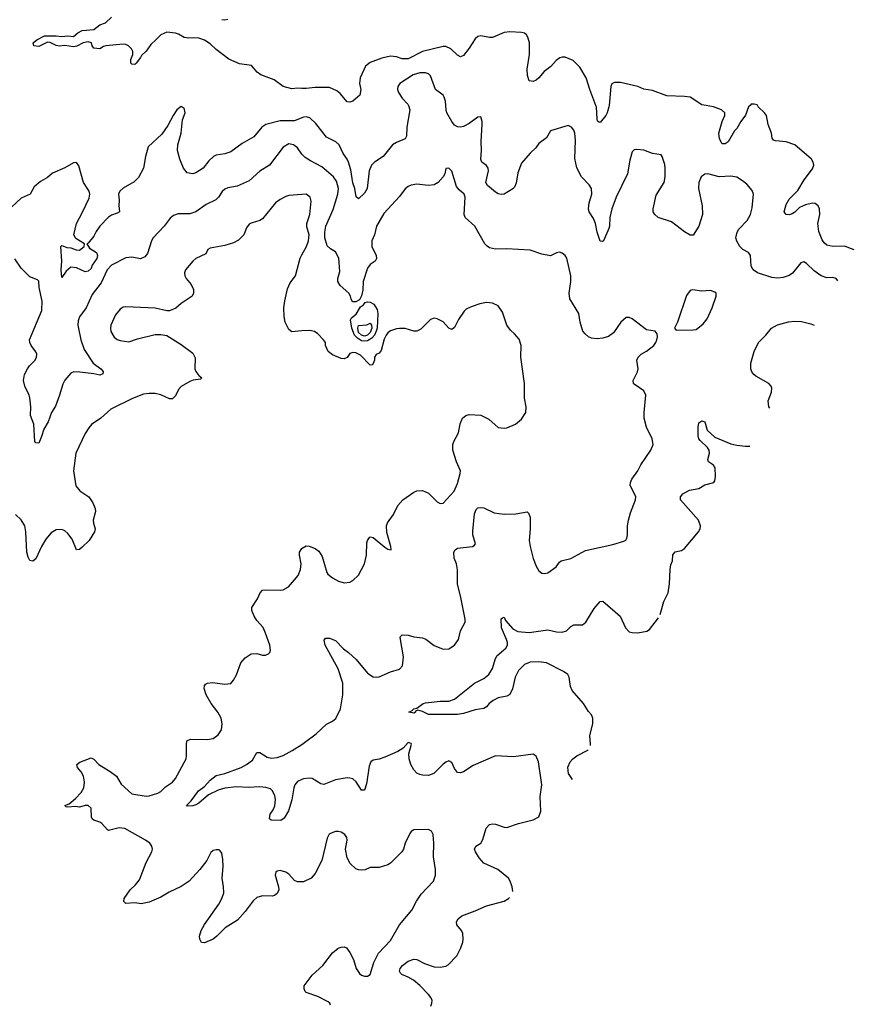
# Model space of a CAD drawing. Header units: inches. Extents: x 2134017 to 2292458, y 756222 to 916513.
# Tile 315 of 387: x 2258059 to 2263798, y 833823 to 840590. Entities that reach past the tile are written whole.
import ezdxf

# ---------------------------------------------------------------- set-up
doc = ezdxf.new("R2010")
doc.units = ezdxf.units.IN
doc.header["$MEASUREMENT"] = 0
for name, color, linetype in [('C2853', 7, 'Continuous'), ('C2854', 7, 'Continuous'), ('C2863', 7, 'Continuous'), ('C2864', 7, 'Continuous')]:
    doc.layers.add(name, color=color, linetype=linetype)

msp = doc.modelspace()

# ---------------------------------------------------------------- linework, layer by layer
at = {"layer": 'C2853', "color": 5}
for points, elevation in [([(2260000, 839915.4), (2259950, 839895.2), (2259850, 839894.6), (2259751.2, 839868.8), (2259724.4, 839850), (2259670, 839784.7), (2259590, 839739.6), (2259510, 839681.3), (2259470, 839668.2), (2259410, 839658.9), (2259391.2, 839648.8), (2259359.7, 839620.3), (2259321.3, 839570), (2259270, 839536.2), (2259250, 839529.4), (2259210, 839537), (2259184.7, 839570), (2259161.3, 839630), (2259144.5, 839690), (2259147.3, 839730), (2259169.6, 839810), (2259179.6, 839900.4), (2259197, 839950), (2259190, 839982), (2259170, 839993.2), (2259140.7, 839970), (2259114, 839930), (2259078.3, 839861.7), (2259037.4, 839802.6), (2258943.7, 839716.3), (2258924.9, 839650), (2258910.3, 839569.7), (2258875.1, 839504.9), (2258845.8, 839474.2), (2258770, 839431.6), (2258748, 839410), (2258739.1, 839390), (2258744, 839350), (2258741, 839310), (2258744.7, 839270), (2258730, 839259), (2258690, 839246.3), (2258670, 839231.5), (2258610, 839169.7), (2258585.5, 839134.5), (2258570, 839102.4), (2258530, 839054), (2258521, 839050), (2258539.4, 839019.4), (2258587.2, 838990), (2258594, 838970), (2258590, 838948.5), (2258558.2, 838901.8), (2258550, 838880.7), (2258530, 838860.9), (2258510, 838857.2), (2258450, 838884), (2258411.3, 838888.7), (2258379.8, 838860.2), (2258350, 838818), (2258345.1, 838870), (2258348.2, 838930), (2258342.7, 839030), (2258350, 839037), (2258384, 839024), (2258410, 839021.4), (2258447.5, 839007.5), (2258470, 839005.8), (2258502, 839030), (2258505.1, 839050), (2258445.9, 839085.9), (2258431.1, 839110), (2258449.7, 839190), (2258492.3, 839267.7), (2258536, 839364), (2258541.4, 839390), (2258536.4, 839410), (2258498.5, 839470), (2258464.9, 839584.9), (2258450, 839607), (2258430, 839604.7), (2258370, 839572.1), (2258285.4, 839534.6), (2258250, 839505.1), (2258203.4, 839476.6), (2258159.9, 839440.1), (2258130.4, 839389.7), (2258070, 839362), (2257970, 839272.3)], 240), ([(2260000, 839666.3), (2259970, 839707.8), (2259940.9, 839730), (2259910, 839736.4), (2259870, 839713.7), (2259777, 839590), (2259710, 839548.2), (2259637.1, 839482.9), (2259555, 839445), (2259490, 839434.2), (2259470, 839425.7), (2259450.9, 839409.1), (2259426.7, 839370), (2259408.8, 839351.2), (2259341.4, 839318.6), (2259270, 839269.8), (2259230, 839256), (2259150, 839255), (2259116.1, 839243.9), (2259095, 839224.9), (2259053.8, 839170), (2258976.9, 839090), (2258964.5, 839070), (2258937.6, 838982.4), (2258920.4, 838959.6), (2258890, 838946.6), (2258830, 838956.9), (2258790, 838953.3), (2258690, 838901.5), (2258659.8, 838870), (2258618.4, 838781.6), (2258558.8, 838701.2), (2258516.2, 838610), (2258470, 838547.3), (2258460.5, 838519.5), (2258459.3, 838490), (2258479.8, 838390), (2258503.5, 838323.5), (2258564.4, 838230), (2258618, 838190), (2258632.8, 838172.8), (2258630, 838155.3), (2258610, 838146.3), (2258570, 838155.8), (2258472.8, 838167.2), (2258430.7, 838169.3), (2258410, 838161.2), (2258370, 838112), (2258355.3, 838084.7), (2258334, 838010), (2258305.4, 837934.6), (2258279.1, 837890), (2258255.3, 837824.7), (2258225.1, 837774.9), (2258210, 837724), (2258190, 837679), (2258170, 837682), (2258164, 837690), (2258157.2, 837810), (2258132.7, 837870), (2258135.6, 837930), (2258129.7, 837990), (2258124.4, 838010), (2258095.1, 838070), (2258086.3, 838110), (2258092.6, 838150), (2258112.4, 838190), (2258126, 838210), (2258165.3, 838250), (2258175.5, 838270), (2258176.5, 838290), (2258170, 838307), (2258138.7, 838350), (2258128.8, 838370), (2258126.4, 838390), (2258211.3, 838590), (2258214.7, 838654.7), (2258194, 838750), (2258191.7, 838791.7), (2258182, 838802), (2258130, 838822.7), (2258070, 838882.4), (2258025.5, 838945.5)], 260), ([(2260000, 839387.3), (2259910, 839380.5), (2259890, 839374), (2259850, 839353.5), (2259818, 839330), (2259730, 839222), (2259710, 839209.4), (2259650, 839191.8), (2259636.4, 839183.6), (2259619.9, 839160.1), (2259600.7, 839110), (2259564.7, 839075.3), (2259530, 839055.1), (2259470, 839037), (2259370, 839019), (2259352, 839010), (2259338.8, 838981.2), (2259270.6, 838949.4), (2259250.5, 838929.5), (2259200.5, 838870), (2259193.4, 838850), (2259195.5, 838830), (2259204.9, 838810), (2259237.3, 838770), (2259255.2, 838735.2), (2259254.8, 838710), (2259246, 838690), (2259170, 838639.3), (2259133.1, 838606.9), (2259090.3, 838589.7), (2259070, 838589.6), (2258990, 838607.7), (2258790, 838616.9), (2258770, 838612.8), (2258750, 838599.7), (2258718.8, 838561.2), (2258687, 838490), (2258682.6, 838470), (2258685.9, 838445.9), (2258710, 838406.7), (2258730, 838392.2), (2258750, 838384.6), (2258810, 838375.5), (2258870, 838396.9), (2258990, 838425.5), (2259030, 838426.5), (2259070, 838418.3), (2259170, 838358.3), (2259250, 838298.4), (2259266.3, 838266.3), (2259264.5, 838190), (2259270, 838170.7), (2259290, 838144.7), (2259312, 838128), (2259302, 838118), (2259251.7, 838111.7), (2259230, 838104), (2259170.3, 838069.7), (2259152.3, 838047.7), (2259130, 838005.1), (2259110, 837983.6), (2259090, 837983), (2259030, 838011.7), (2258990, 838019.8), (2258950, 838021), (2258910, 838016), (2258833.9, 837986.1), (2258686.1, 837913.9), (2258617.1, 837850), (2258553.3, 837806.7), (2258534.5, 837785.5), (2258510, 837745.6), (2258444.4, 837610), (2258430.2, 837490), (2258445.2, 837385.2), (2258472.2, 837352.2), (2258533.7, 837310), (2258562.4, 837270), (2258579.3, 837230), (2258581.6, 837210), (2258565.5, 837150), (2258566, 837130), (2258578, 837090), (2258573.4, 837070), (2258537.3, 837010), (2258490, 836963.7), (2258470, 836949.2), (2258450, 836945.2), (2258419, 837019), (2258390, 837058.4), (2258370, 837076.2), (2258350, 837085.6), (2258310, 837084.2), (2258275.9, 837064.1), (2258239.4, 837020.6), (2258208.5, 836970), (2258170, 836885.2), (2258150, 836869.3), (2258130, 836873.2), (2258116.6, 836896.6), (2258108.2, 836930), (2258101, 837070), (2258094, 837110), (2258070, 837151.8), (2258030, 837189.4)], 280), ([(2260000, 838450.4), (2259930, 838445.1), (2259910, 838460.9), (2259885.7, 838510), (2259878.5, 838550), (2259876.4, 838610), (2259881.8, 838658.2), (2259900.1, 838739.9), (2259918.6, 838781.4), (2259956, 838830), (2259987.7, 838950), (2260000, 838973)], 280), ([(2260000, 834663.7), (2259970, 834664), (2259950, 834673.3), (2259910, 834716.3), (2259890, 834731), (2259850, 834741.3), (2259830, 834737.6), (2259820.5, 834730), (2259815.8, 834710), (2259839.5, 834630), (2259840.3, 834610), (2259830, 834583.7), (2259810.3, 834569.7), (2259794.4, 834565.6), (2259730, 834567.8), (2259690, 834556.1), (2259665.4, 834534.6), (2259610, 834459.7), (2259557.9, 834402.1), (2259472.2, 834347.8), (2259415.3, 834290), (2259390, 834271.3), (2259330, 834244.2), (2259308.5, 834248.5), (2259297.6, 834270), (2259296.3, 834290), (2259306.6, 834330), (2259330, 834370.3), (2259428.7, 834510), (2259449.9, 834550.1), (2259462.5, 834590), (2259461.6, 834630), (2259451.6, 834690), (2259458.7, 834770), (2259457.2, 834817.2), (2259450, 834862), (2259438.4, 834878.4), (2259430, 834885.2), (2259410, 834885.2), (2259390, 834879.3), (2259372.8, 834867.2), (2259346.7, 834810), (2259298, 834750), (2259225.7, 834670), (2259170, 834632), (2259087, 834593), (2259030, 834558.5), (2258950, 834525.1), (2258894.2, 834514.2), (2258850, 834520.5), (2258790, 834515.1), (2258775.1, 834530), (2258776.9, 834550), (2258819.7, 834610), (2258856.1, 834643.9), (2258882.4, 834677.6), (2258930, 834798), (2258968.5, 834870), (2258972.2, 834890), (2258968.4, 834910), (2258953.7, 834930), (2258924.4, 834950), (2258782, 835030), (2258743.5, 835036.5), (2258670, 835018.4), (2258662.3, 835022.3), (2258625.2, 835065.2), (2258610, 835074.7), (2258568.3, 835088.3), (2258558.4, 835098.4), (2258554, 835110), (2258551.6, 835170), (2258530, 835189.4), (2258510, 835189.5), (2258470, 835178.4), (2258442.4, 835182.4), (2258390, 835177), (2258379, 835179), (2258369.2, 835190), (2258398.8, 835201.2), (2258443.1, 835236.9), (2258481.2, 835278.8), (2258499.8, 835310), (2258504.2, 835350), (2258498.5, 835390), (2258481.2, 835421.2), (2258457.4, 835450), (2258451.6, 835470), (2258472.2, 835487.8), (2258550, 835516.5), (2258570, 835506.4), (2258602.6, 835470), (2258682, 835422), (2258724.9, 835390), (2258756.7, 835336.7), (2258830, 835268.9), (2258930, 835254), (2258950, 835256.4), (2259010, 835274.4), (2259030, 835286.4), (2259061.8, 835318.2), (2259109.7, 835350.3), (2259130, 835374), (2259202.9, 835510), (2259207.2, 835532.8), (2259205.6, 835614.4), (2259210, 835634.8), (2259235.3, 835644.7), (2259350, 835642.3), (2259389, 835650), (2259425.1, 835674.9), (2259446.3, 835710), (2259451.1, 835750), (2259444, 835790), (2259422, 835830), (2259376.3, 835890), (2259340.5, 835950), (2259327.2, 835992.8), (2259329.5, 836010.5), (2259338, 836022), (2259350, 836030.6), (2259385.6, 836034.4), (2259470, 836022.4), (2259510, 836027.7), (2259529.7, 836050.3), (2259550, 836087.3), (2259580.7, 836170), (2259610, 836204), (2259650, 836230.7), (2259690, 836233.4), (2259730, 836222.8), (2259750, 836222.8), (2259769.4, 836230.6), (2259778.4, 836241.6), (2259783.2, 836256.8), (2259778.3, 836290), (2259750, 836372.7), (2259732.7, 836412.7), (2259690, 836461.6), (2259672.4, 836490), (2259654.7, 836530), (2259655.1, 836550), (2259695.6, 836610), (2259713.6, 836650), (2259730, 836668.2), (2259750, 836671.5), (2259850, 836668), (2259870, 836671.6), (2259907.9, 836692.1), (2259950, 836739.5), (2259975.1, 836770), (2259991.1, 836810), (2259994.3, 836850), (2259983.5, 836910), (2259984.2, 836930), (2260000, 836954.9)], 280), ([(2260000, 835367.4), (2259970, 835354.5), (2259951.5, 835330), (2259943.6, 835310), (2259931.2, 835228.8), (2259907.8, 835152.2), (2259878.7, 835101.3), (2259854.6, 835085.4), (2259789.3, 835089.3), (2259776.4, 835096.4), (2259781.6, 835130), (2259801.3, 835158.7), (2259813, 835187), (2259818.2, 835230), (2259814.4, 835254.4), (2259798.7, 835290), (2259783, 835303), (2259752.5, 835312.5), (2259710, 835318.4), (2259630, 835313.3), (2259550, 835316.8), (2259470, 835307.6), (2259425.1, 835294.9), (2259356.9, 835263.1), (2259290, 835205.4), (2259270, 835194), (2259250, 835187), (2259210, 835184), (2259205.2, 835190), (2259238.6, 835221.4), (2259289.7, 835290), (2259330, 835319.6), (2259370, 835364), (2259410, 835395.2), (2259470, 835409.2), (2259581.2, 835450), (2259619.3, 835470), (2259659.5, 835500.5), (2259690, 835553), (2259710, 835553.7), (2259761.2, 835521.2), (2259790, 835514.2), (2259830, 835518.9), (2259870, 835532.1), (2259933.7, 835566.3), (2260000, 835609.3)], 260)]:
    msp.add_lwpolyline(points, dxfattribs=dict(at, elevation=elevation))
at = {"layer": 'C2854', "color": 5, "elevation": 220}
for points in [[(2260000, 840116.8), (2259970, 840118), (2259930, 840114), (2259870, 840131.3), (2259810, 840176.9), (2259718, 840210), (2259692.3, 840230), (2259654, 840274), (2259570, 840286.2), (2259497.5, 840317.5), (2259410, 840384.6), (2259370, 840423.4), (2259330, 840448.2), (2259290, 840462.7), (2259254.2, 840465.8), (2259222.7, 840462.7), (2259190, 840467.6), (2259150.9, 840490.9), (2259130, 840496.9), (2259070, 840504.2), (2259030, 840486), (2258996.5, 840450), (2258960.2, 840419.8), (2258930, 840374), (2258896.3, 840343.7), (2258890, 840328.7), (2258861, 840290), (2258850, 840282.7), (2258830, 840284), (2258824, 840290), (2258823.1, 840316.9), (2258838, 840350), (2258838, 840370), (2258828, 840390), (2258808, 840410), (2258790, 840419), (2258770, 840421.2), (2258650.6, 840409.4), (2258634.8, 840405.2), (2258610, 840389.5), (2258570, 840394), (2258557.2, 840410), (2258552, 840430), (2258530, 840436.9), (2258496, 840430), (2258452.5, 840407.5), (2258430, 840402.9), (2258370, 840412.6), (2258330, 840408.3), (2258310, 840411.2), (2258270, 840432), (2258250, 840434), (2258190, 840406), (2258157.2, 840410), (2258152.3, 840430), (2258177, 840450), (2258230, 840479.5), (2258310, 840479.5), (2258350, 840474.4), (2258390, 840478.4), (2258430, 840474), (2258460.1, 840499.9), (2258490, 840515.8), (2258570, 840522), (2258610, 840554.8), (2258650, 840568), (2258690, 840607.3)], [(2259450, 840590.2), (2259470, 840588), (2259490, 840593)]]:
    msp.add_lwpolyline(points, dxfattribs=at)
at = {"layer": 'C2863', "color": 5}
for points, elevation in [([(2260731.7, 840000), (2260741.6, 839970), (2260722, 839850), (2260719.5, 839790), (2260710, 839769.6), (2260650, 839746.6), (2260622, 839730), (2260559.3, 839650), (2260498.4, 839610), (2260478.3, 839590), (2260461.6, 839550), (2260449, 839430), (2260430, 839397.6), (2260390, 839359.3), (2260372.7, 839372.7), (2260363.7, 839430), (2260349.1, 839469.1), (2260336.9, 839556.9), (2260320.7, 839610), (2260311.6, 839631.6), (2260284, 839670), (2260256.8, 839730), (2260233, 839750), (2260170, 839782.4), (2260096.5, 839876.5), (2260054.5, 839914.5), (2260030, 839922.8), (2260010, 839919.4), (2260000, 839915.4)], 240), ([(2263684.6, 838794.9), (2263673.2, 838810), (2263650, 838817.4), (2263610, 838816.4), (2263570, 838829.8), (2263522.5, 838862.5), (2263470, 838914), (2263450, 838924.5), (2263430, 838918.4), (2263372.8, 838847.2), (2263349.5, 838830.6), (2263310, 838816.8), (2263270, 838813.4), (2263230, 838818.5), (2263131.6, 838850), (2263103.1, 838870), (2263090, 838895.3), (2263085.3, 838970), (2263069.9, 838989.9), (2263031.1, 839011.1), (2263011.8, 839030), (2262990, 839066.6), (2262984.5, 839090), (2262991.6, 839128.4), (2263004.2, 839150), (2263062.2, 839210), (2263084.7, 839250), (2263095.9, 839295.9), (2263104, 839390), (2263094.7, 839414.7), (2263058.5, 839458.5), (2263030, 839483.1), (2262990, 839506.6), (2262950, 839515.1), (2262870, 839509), (2262790, 839530.7), (2262770, 839527.3), (2262745.7, 839510), (2262728.4, 839471.6), (2262727.1, 839430), (2262752, 839310), (2262754, 839250), (2262728.2, 839170), (2262690, 839109.2), (2262670, 839109.2), (2262630, 839131.6), (2262541.1, 839201.1), (2262449.3, 839230), (2262425.6, 839250), (2262415.6, 839270), (2262415.6, 839290), (2262436.3, 839383.7), (2262490, 839471), (2262498.2, 839510), (2262498.7, 839570), (2262494.6, 839594.6), (2262478, 839650), (2262470, 839661.2), (2262410, 839669.6), (2262350, 839693.3), (2262302, 839698), (2262285.5, 839694.5), (2262270, 839682), (2262255.1, 839624.9), (2262239.5, 839530), (2262159.7, 839370), (2262131, 839290), (2262116.5, 839230), (2262114.9, 839170), (2262110, 839154), (2262073.4, 839070), (2262065.2, 839065.2), (2262050, 839068), (2262030, 839128.7), (2262018.5, 839190), (2262003.9, 839223.9), (2261975.8, 839270), (2261969.7, 839290), (2261975.1, 839330), (2261993, 839390), (2261989.9, 839429.9), (2261974.5, 839454.5), (2261923.1, 839510), (2261890.7, 839570.7), (2261875.7, 839635.7), (2261880.3, 839760.3), (2261876.1, 839810), (2261869.8, 839829.8), (2261854, 839850), (2261830, 839861.6), (2261710, 839826), (2261681.7, 839778.3), (2261630, 839739.6), (2261609.1, 839710), (2261570, 839672.8), (2261510, 839603), (2261484, 839536), (2261473.1, 839466.9), (2261461, 839439), (2261450, 839427.1), (2261390, 839391.3), (2261370, 839388.2), (2261350, 839393.5), (2261330, 839404.4), (2261275.6, 839450), (2261264.4, 839470), (2261282.2, 839550), (2261279.7, 839570), (2261270, 839587), (2261238, 839610), (2261229.7, 839630), (2261234, 839690), (2261231.9, 839751.9), (2261240.4, 839870), (2261239.6, 839890), (2261230, 839922), (2261210, 839919.3), (2261150, 839875.1), (2261110, 839855.3), (2261090, 839850.8), (2261070, 839853.1), (2261050, 839864.2), (2261029.9, 839889.9), (2260997.3, 839950), (2260991.4, 839970), (2260989.8, 840000)], 240), ([(2262112.2, 840000), (2262111.3, 839990), (2262099, 839950), (2262088.5, 839930), (2262050, 839884), (2262044.7, 839884.7), (2262033.2, 839893.2), (2262030, 839906), (2262024.8, 839990), (2262021, 840000)], 220), ([(2263081.5, 840000), (2263071, 839990), (2263050, 839934), (2263017.4, 839890), (2262990, 839842), (2262974.2, 839825.8), (2262930.2, 839750), (2262910, 839735.4), (2262890, 839736.3), (2262871, 839770), (2262867.3, 839810), (2262889.1, 839890.9), (2262908.3, 839930), (2262906.9, 839950), (2262885.1, 839970), (2262830, 839991), (2262778.6, 840000)], 220), ([(2263798.2, 839008.2), (2263730, 839034), (2263650, 839029.8), (2263610, 839040.3), (2263590, 839056.4), (2263576.7, 839076.6), (2263554.7, 839134.7), (2263546.2, 839190), (2263559.9, 839250), (2263558.2, 839290), (2263550.5, 839310.6), (2263530, 839326), (2263510, 839328.7), (2263462.8, 839317.3), (2263422.3, 839297.7), (2263390, 839266.6), (2263370, 839255.1), (2263350, 839247.3), (2263328.7, 839250), (2263316, 839270), (2263330, 839318.8), (2263350, 839356.3), (2263410, 839416.3), (2263454.2, 839490), (2263510, 839564.4), (2263518.7, 839590), (2263515.3, 839610), (2263503.1, 839630), (2263389.6, 839730), (2263330, 839749.8), (2263256.4, 839756.4), (2263242.5, 839762.5), (2263234.2, 839774.2), (2263228.2, 839810), (2263205.5, 839870), (2263194.7, 839930), (2263179.6, 839950), (2263135.9, 839990), (2263131.6, 840000)], 220), ([(2260000, 835609.3), (2260018.6, 835621.4), (2260099, 835681), (2260170, 835748.4), (2260211.1, 835768.9), (2260232.4, 835787.6), (2260265.7, 835854.3), (2260282, 835950), (2260282, 836030), (2260250, 836129.3), (2260159.1, 836290), (2260153.6, 836326.4), (2260162, 836338), (2260190, 836338.6), (2260230, 836322.4), (2260286.2, 836266.2), (2260321.2, 836241.2), (2260372.6, 836192.6), (2260450, 836098), (2260490, 836072.7), (2260510, 836070.4), (2260530, 836072.7), (2260610, 836108.4), (2260670, 836126), (2260691.3, 836148.7), (2260697.4, 836210), (2260676.5, 836343.5), (2260677.2, 836350), (2260690, 836362.8), (2260730, 836359.5), (2260770, 836348.8), (2260830, 836340.3), (2260851.4, 836331.4), (2260910, 836288), (2260970, 836263), (2261010, 836265.5), (2261050, 836290.6), (2261076.3, 836330), (2261091.2, 836388.8), (2261121.6, 836450), (2261122.4, 836470), (2261090.9, 836630), (2261069.8, 836710), (2261069.8, 836809.8), (2261063, 836850), (2261046, 836890), (2261045.1, 836930), (2261053.9, 836946.1), (2261070, 836956.5), (2261171.7, 836968.3), (2261185.2, 836974.8), (2261193.6, 836986.4), (2261175.6, 837050), (2261174.5, 837074.5), (2261185.7, 837194.3), (2261197, 837223), (2261210, 837234), (2261230, 837237.3), (2261250, 837234), (2261321.4, 837201.4), (2261390, 837190.3), (2261470, 837193.1), (2261547.7, 837207.7), (2261558.7, 837198.7), (2261570.3, 837170), (2261570.3, 837090), (2261563.2, 837010), (2261569.1, 836970), (2261590, 836886), (2261610, 836834.8), (2261630, 836800.7), (2261650, 836784.9), (2261670, 836783), (2261690, 836788.2), (2261749.2, 836830), (2261770, 836861), (2261782, 836870), (2261850, 836887.7), (2261950, 836940.5), (2262137.5, 836982.5), (2262214, 837006), (2262226.8, 837013.2), (2262234, 837026), (2262239.5, 837050), (2262238.7, 837110), (2262245.4, 837150), (2262259.5, 837200.5), (2262294.7, 837290), (2262296.9, 837310), (2262257.6, 837390), (2262258.4, 837410), (2262268.3, 837431.7), (2262309.5, 837490), (2262329.5, 837530), (2262398, 837630), (2262414.5, 837670), (2262407.6, 837710), (2262369.8, 837789.8), (2262354.3, 837850), (2262353.7, 837890), (2262365.1, 838010), (2262350, 838039.3), (2262284.2, 838084.2), (2262279.3, 838090), (2262278.4, 838110), (2262306.3, 838170), (2262311.1, 838190), (2262303.5, 838250), (2262312.6, 838270), (2262331.6, 838290), (2262370, 838311.8), (2262419.5, 838350), (2262434, 838370), (2262440.9, 838390), (2262445.2, 838410), (2262442, 838430), (2262428.9, 838448.9), (2262370, 838458), (2262270, 838534), (2262250, 838542.9), (2262230, 838543.7), (2262193, 838510), (2262141.7, 838438.3), (2262107.8, 838412.3), (2262070, 838400.5), (2262030, 838395.8), (2261990, 838401.3), (2261969.4, 838410), (2261946.6, 838430), (2261932, 838450), (2261912, 838510), (2261904.2, 838570), (2261842.9, 838670), (2261838.4, 838710), (2261849.7, 838790), (2261849.7, 838830), (2261820.5, 838950), (2261809.6, 838970), (2261790, 838986), (2261770, 838991.2), (2261750, 838987.3), (2261710, 838966), (2261650, 838978.4), (2261570, 839006.6), (2261410, 839014.2), (2261330, 839013.2), (2261290, 839021.5), (2261272.9, 839032.9), (2261258.7, 839050), (2261189.6, 839170), (2261122, 839230), (2261115.8, 839250), (2261123.5, 839370), (2261114.7, 839390), (2261080.5, 839420.5), (2261063.9, 839443.9), (2261030, 839548), (2261010, 839568), (2260990, 839566), (2260982.8, 839530), (2260970.8, 839510), (2260937.3, 839470), (2260910, 839455.1), (2260870, 839451), (2260790, 839459.7), (2260750, 839452.8), (2260730, 839443), (2260710, 839427.3), (2260670, 839374), (2260562.3, 839257.7), (2260512.3, 839170), (2260498.5, 839110), (2260480.3, 839070), (2260480.3, 839030), (2260510.3, 838970), (2260512.6, 838947.4), (2260503, 838930), (2260470, 838908), (2260450, 838882.9), (2260421.7, 838790), (2260418, 838730), (2260410, 838692.3), (2260395.3, 838664.7), (2260370.1, 838649.9), (2260347.6, 838650), (2260337.7, 838670), (2260334.2, 838690), (2260322.2, 838710), (2260263.7, 838763.7), (2260246.9, 838790), (2260246.9, 838810), (2260261.6, 838858.4), (2260252.7, 838950), (2260230, 838994.3), (2260195.5, 839015.5), (2260174.6, 839034.6), (2260158, 839090), (2260156.5, 839130), (2260165.4, 839170), (2260215.9, 839284.1), (2260247.9, 839390), (2260250.6, 839430), (2260238.8, 839478.8), (2260216.8, 839510), (2260137.6, 839577.6), (2260058.4, 839618.4), (2260022.9, 839642.9), (2260002.6, 839662.6), (2260000, 839666.3)], 260), ([(2260000, 838973), (2260030.5, 839030), (2260045.4, 839070), (2260049.2, 839110), (2260034.6, 839165.4), (2260033.5, 839190), (2260055.3, 839250), (2260063.3, 839343.3), (2260056.2, 839370), (2260030, 839389.6), (2260000, 839387.3)], 280), ([(2260000, 836954.9), (2260002, 836958), (2260030, 836972.7), (2260050, 836970.4), (2260090, 836955.5), (2260116.2, 836936.2), (2260139.6, 836899.6), (2260170.3, 836790.3), (2260178, 836778), (2260210, 836753.4), (2260251.3, 836730), (2260290, 836719.3), (2260330, 836724.9), (2260350, 836735.5), (2260388.4, 836771.5), (2260431.1, 836848.9), (2260443.6, 836910), (2260446.6, 836993.4), (2260450, 837011.3), (2260464, 837030), (2260470, 837034.8), (2260490, 837030.7), (2260570, 836964), (2260590, 836951), (2260612.7, 836947.3), (2260612.3, 836970), (2260584.4, 837064.4), (2260582, 837110), (2260588.6, 837131.4), (2260629.5, 837190), (2260658.4, 837250), (2260694.7, 837290), (2260770, 837342.7), (2260790, 837351.5), (2260830, 837354.6), (2260870, 837336.4), (2260930, 837275.5), (2260950, 837265.5), (2260970, 837268), (2261046.3, 837350), (2261070, 837402.8), (2261088.4, 837470), (2261089.7, 837490), (2261063.5, 837550), (2261038, 837630), (2261038, 837670), (2261043.5, 837690), (2261076.4, 837750), (2261088.6, 837811.4), (2261103.5, 837850), (2261127.8, 837870), (2261150, 837876.9), (2261230, 837871.5), (2261285.1, 837845.1), (2261350, 837788), (2261390, 837782), (2261410, 837784.9), (2261468.7, 837810), (2261510, 837844), (2261538.4, 837890), (2261542, 837930), (2261529.6, 837989.6), (2261529.7, 838090.3), (2261506, 838270), (2261507, 838350), (2261493.1, 838393.1), (2261462.7, 838430), (2261434.9, 838454.9), (2261409.7, 838489.7), (2261380.1, 838580.1), (2261350, 838624), (2261310, 838641.2), (2261270, 838646), (2261222.5, 838637.5), (2261163.4, 838616.6), (2261130, 838599.3), (2261114.6, 838585.4), (2261076.3, 838530), (2261050, 838474), (2261030, 838459.3), (2261010, 838469.3), (2260970, 838512.3), (2260930, 838532.7), (2260910, 838537.2), (2260884.7, 838530), (2260817.5, 838462.5), (2260790, 838449.2), (2260770, 838449.2), (2260710, 838467), (2260670, 838467.8), (2260650, 838466), (2260608.9, 838451.1), (2260590, 838438), (2260578.3, 838421.7), (2260565.5, 838394.5), (2260544.4, 838315.6), (2260530, 838297.2), (2260510.9, 838289.1), (2260498, 838270), (2260498, 838250), (2260490, 838226), (2260482, 838218), (2260470, 838215.3), (2260403, 838283), (2260370, 838300.7), (2260350, 838302.9), (2260330, 838295.1), (2260310, 838269), (2260290, 838259.3), (2260270, 838262), (2260210, 838286.6), (2260179.3, 838310), (2260161.2, 838350), (2260161.2, 838370), (2260149.3, 838390), (2260110, 838431.6), (2260086.9, 838446.9), (2260054.5, 838454.5), (2260000, 838450.4)], 280), ([(2263218, 837918.9), (2263210, 837929.2), (2263206.6, 837970), (2263229.6, 838030), (2263230, 838058), (2263226.6, 838070), (2263209.3, 838090), (2263120.1, 838140.1), (2263107, 838150), (2263093.6, 838170), (2263087.6, 838190), (2263087, 838230), (2263109.7, 838310.3), (2263139.3, 838370), (2263190, 838420.7), (2263229.5, 838470), (2263270, 838493.4), (2263346.1, 838513.9), (2263390, 838517.4), (2263434.6, 838514.6), (2263498.7, 838498.7), (2263522.5, 838490.7)], 240), ([(2262462.5, 836500.6), (2262488, 836590), (2262517.4, 836650), (2262528.5, 836711.5), (2262530.9, 836810), (2262536.6, 836843.4), (2262547, 836870), (2262550, 836911.3), (2262567.2, 836932.8), (2262610, 836942.4), (2262630, 836954.9), (2262727.6, 837070), (2262738, 837090), (2262741.6, 837110), (2262727.3, 837150), (2262602.9, 837290), (2262603.6, 837310), (2262619.6, 837330), (2262664.2, 837355.8), (2262730, 837368.8), (2262770, 837392.7), (2262831.9, 837408.1), (2262840.2, 837419.8), (2262843.7, 837450), (2262841.2, 837510), (2262830, 837528.7), (2262795.3, 837550), (2262790, 837566), (2262802.7, 837610), (2262799.3, 837630), (2262789.2, 837650), (2262737.6, 837697.6), (2262729.5, 837710), (2262724.5, 837730), (2262723.5, 837790), (2262730, 837818), (2262750, 837833.4), (2262770, 837824.9), (2262787.5, 837767.5), (2262839.4, 837719.4), (2262950, 837673.8), (2262990, 837665.2), (2263050, 837657.6), (2263079.3, 837658.6)], 240), ([(2261983.4, 835601), (2261985, 835610), (2261979.1, 835670), (2262001.2, 835750), (2262000.5, 835790), (2261991.1, 835811.1), (2261970, 835835.1), (2261936.9, 835890), (2261859.1, 835979.1), (2261847.6, 836007.6), (2261838, 836070), (2261827.7, 836090), (2261798.3, 836110), (2261681.3, 836170), (2261630, 836176), (2261570, 836173.6), (2261530, 836157.5), (2261490, 836116.1), (2261465.3, 836070), (2261448.7, 835991.3), (2261430, 835951.5), (2261410, 835940.4), (2261350, 835927.9), (2261314, 835910), (2261287.2, 835890), (2261270, 835867.3), (2261250, 835855.8), (2261190, 835846.3), (2261110, 835821.4), (2261070, 835815.2), (2260870, 835814.3), (2260830, 835835.1), (2260796, 835844), (2260782, 835838), (2260780.7, 835830), (2260770, 835824.2), (2260735.3, 835830), (2260758.4, 835841.6), (2260770, 835854), (2260790, 835858), (2260833.2, 835890), (2260850, 835895.6), (2260950, 835906.7), (2261010, 835906.5), (2261050, 835920.9), (2261186, 836030), (2261250, 836062.6), (2261285.1, 836090), (2261310.8, 836130), (2261327.7, 836192.3), (2261341.2, 836218.8), (2261401.1, 836270), (2261412.4, 836290), (2261413.7, 836310), (2261407.4, 836330), (2261372.1, 836410), (2261370, 836472), (2261380.2, 836479.8), (2261390, 836482.8), (2261399.5, 836459.5), (2261450, 836403.1), (2261485.4, 836385.4), (2261562.2, 836377.8), (2261690, 836395.6), (2261750, 836382.3), (2261790, 836380.8), (2261819.5, 836390), (2261850, 836419.3), (2261870, 836430.4), (2261930, 836430.3), (2261951.2, 836450), (2262010, 836542), (2262050, 836590.6), (2262070, 836593.4), (2262188, 836490), (2262224.4, 836410), (2262250, 836383), (2262270, 836377.1), (2262310, 836376.3), (2262372.1, 836387.9), (2262390, 836398), (2262450.6, 836478.3)], 240), ([(2261449, 834597.7), (2261446.3, 834630), (2261432.8, 834670), (2261420.5, 834690), (2261347, 834750), (2261250, 834793.3), (2261217.6, 834830), (2261192.3, 834870), (2261185.6, 834890), (2261196, 834910), (2261230, 834930.4), (2261243.5, 834956.5), (2261267.4, 835032.6), (2261290, 835058), (2261310, 835063.1), (2261330, 835061.7), (2261390, 835039.6), (2261410, 835038.9), (2261490, 835065.8), (2261590.5, 835089.5), (2261628.4, 835111.6), (2261642.6, 835150), (2261638.2, 835250), (2261649.7, 835330), (2261627.3, 835490), (2261610, 835529), (2261590, 835541.2), (2261455.4, 835524.6), (2261330, 835531.1), (2261176.7, 835463.3), (2261110, 835420.4), (2261090, 835412.6), (2261070, 835416.9), (2261050, 835444.5), (2261030, 835484.5), (2261010, 835495.1), (2260990, 835488), (2260970, 835472.4), (2260907.7, 835410), (2260870, 835396.4), (2260830, 835397.3), (2260810, 835401), (2260790, 835411.2), (2260770, 835434.7), (2260749.8, 835470), (2260737.6, 835510), (2260735.6, 835544.4), (2260752.7, 835610), (2260750, 835615.3), (2260730, 835622), (2260696.7, 835583.3), (2260660.3, 835559.8), (2260570, 835520.5), (2260530, 835507.8), (2260490, 835501.6), (2260473.4, 835490), (2260461.3, 835458.7), (2260443.1, 835336.9), (2260430, 835295.3), (2260410, 835294), (2260372.1, 835352.1), (2260350, 835371.3), (2260330, 835378), (2260310, 835378.9), (2260230, 835366), (2260150, 835333), (2260130, 835336.9), (2260070, 835374), (2260050, 835377.2), (2260010, 835371.7), (2260000, 835367.4)], 260), ([(2261859.7, 835368.7), (2261833.6, 835410), (2261827.9, 835452.1), (2261845.3, 835490), (2261863.5, 835510), (2261890, 835531.3), (2261966.6, 835570), (2261967.5, 835571.3)], 240), ([(2260197.2, 833817.2), (2260191, 833831), (2260179.5, 833839.5), (2260110, 833877.4), (2260030, 833902.9), (2260022, 833910), (2260014.5, 833930), (2260015.1, 833950), (2260070, 834024), (2260144.5, 834090), (2260210, 834176.4), (2260250, 834208), (2260270, 834215.5), (2260290, 834218), (2260306, 834210), (2260330, 834178.8), (2260355.5, 834130), (2260372.7, 834070), (2260395.1, 834035.1), (2260410, 834023), (2260430, 834015.5), (2260450, 834015.5), (2260470, 834026.8), (2260494, 834110), (2260525.8, 834174.2), (2260610, 834262.4), (2260671.8, 834368.2), (2260755.8, 834470), (2260787.8, 834532.2), (2260819.8, 834580.2), (2260903.6, 834670), (2260910, 834682.8), (2260917.4, 834710), (2260918.3, 834750), (2260903.6, 834836.4), (2260907, 834930), (2260902.7, 834990), (2260892, 835012), (2260870, 835025.2), (2260770, 835022.7), (2260750.5, 835009.5), (2260742.4, 834997.6), (2260710.4, 834930), (2260699.3, 834890), (2260686, 834870), (2260610, 834793.3), (2260590, 834780.5), (2260530, 834762.7), (2260470, 834762.7), (2260433.8, 834746.2), (2260410, 834744.7), (2260390, 834746), (2260370, 834754), (2260331, 834791), (2260311.1, 834830), (2260300.4, 834890), (2260311, 834951), (2260307.8, 834970), (2260294, 834990), (2260270, 835006), (2260250, 835009.7), (2260230, 835009.6), (2260199.9, 835000.1), (2260187.7, 834992.3), (2260174.6, 834965.4), (2260136.5, 834810), (2260090, 834722), (2260062.4, 834690), (2260010, 834663.5), (2260000, 834663.7)], 280), ([(2260885.3, 833810), (2260894.2, 833830), (2260895.6, 833850), (2260887.1, 833870), (2260870, 833889.7), (2260811.3, 833951.3), (2260767.9, 833987.9), (2260730, 834009.8), (2260687.2, 834027.2), (2260676.6, 834036.6), (2260670, 834051), (2260675.8, 834070), (2260691.2, 834090), (2260730, 834120.2), (2260770, 834133.4), (2260791, 834131), (2260843.9, 834103.9), (2260910, 834081.2), (2260950, 834077.8), (2260990, 834086), (2261005.5, 834094.5), (2261064.5, 834155.5), (2261092.4, 834210), (2261105.4, 834250), (2261109.7, 834270), (2261105.6, 834310), (2261096.2, 834330), (2261066, 834370), (2261062.7, 834390), (2261073.2, 834410), (2261099, 834430), (2261190, 834464.2), (2261270, 834500.3), (2261390, 834532.4), (2261419.3, 834550), (2261427.8, 834557.8)], 260)]:
    msp.add_lwpolyline(points, dxfattribs=dict(at, elevation=elevation))
for points, elevation in [([(2262688, 838732), (2262670, 838729.3), (2262645.1, 838694.9), (2262582, 838510), (2262561, 838470), (2262570, 838458), (2262576.9, 838456.9), (2262690, 838457.3), (2262710, 838461), (2262759.7, 838500.3), (2262785.9, 838534.1), (2262821.6, 838610), (2262849, 838690), (2262848.7, 838710), (2262838, 838718), (2262809.5, 838729.5), (2262750, 838723)], 260), ([(2260430, 838379.1), (2260410, 838382.3), (2260381.2, 838401.2), (2260362.3, 838422.3), (2260343.1, 838470), (2260334, 838526), (2260340.5, 838539.5), (2260373.3, 838566.7), (2260403.2, 838616.8), (2260422.8, 838630), (2260435, 838645), (2260450.3, 838649.8), (2260470, 838648.3), (2260494.3, 838634.3), (2260517.4, 838597.4), (2260522.1, 838570), (2260518.1, 838470), (2260511.3, 838448.7), (2260498.1, 838421.9), (2260479.7, 838400.3), (2260450, 838382.6)], 260), ([(2260430, 838414.5), (2260410, 838422.4), (2260390, 838440.4), (2260383.5, 838470), (2260390, 838487.7), (2260446.4, 838493.6), (2260470, 838503.6), (2260477.8, 838490), (2260481.4, 838470), (2260470, 838440.2), (2260450, 838422.3)], 240)]:
    msp.add_lwpolyline(points, close=True, dxfattribs=dict(at, elevation=elevation))
at = {"layer": 'C2864', "color": 5}
for points, elevation in [([(2262021, 840000), (2261978.8, 840110), (2261954.8, 840190), (2261910, 840264.2), (2261865.7, 840310), (2261810, 840332.4), (2261790, 840333.1), (2261772.3, 840327.7), (2261748.2, 840310), (2261711.5, 840268.5), (2261666.6, 840233.4), (2261630, 840189.6), (2261610, 840174.5), (2261590, 840163.7), (2261562, 840170), (2261550, 840206), (2261549.7, 840249.7), (2261564.5, 840350), (2261563.9, 840430), (2261553.7, 840470), (2261544.7, 840484.7), (2261530, 840496.8), (2261510, 840502.4), (2261430, 840505.1), (2261390, 840501.7), (2261310, 840467.3), (2261290, 840466.2), (2261230, 840478), (2261210, 840473.6), (2261190, 840457.6), (2261150, 840394), (2261110, 840344), (2261090, 840333.2), (2261070, 840345.2), (2261024.5, 840390), (2260990, 840405.8), (2260970, 840406), (2260830, 840371.2), (2260730, 840320.9), (2260690, 840319.9), (2260650, 840335.4), (2260610, 840338.9), (2260550, 840325.9), (2260470, 840296), (2260437.8, 840270), (2260399.5, 840190), (2260395.8, 840150), (2260404.9, 840110), (2260398.8, 840070), (2260350.4, 840029.7), (2260330, 840022), (2260310, 840025.6), (2260262.4, 840082.4), (2260241, 840101), (2260190, 840122.4), (2260090, 840124.2), (2260030, 840115.6), (2260000, 840116.8)], 220), ([(2260989.8, 840000), (2260988.1, 840030), (2260978.1, 840058.1), (2260970, 840070.9), (2260918, 840110), (2260883.6, 840203.6), (2260870, 840218.3), (2260850, 840223.9), (2260810, 840223.8), (2260763.8, 840210), (2260674, 840150), (2260659.1, 840130), (2260658, 840110), (2260664.9, 840090), (2260690, 840050.6), (2260728.8, 840008.8), (2260731.7, 840000)], 240), ([(2262778.6, 840000), (2262750, 840005), (2262670, 840056.3), (2262630, 840062.6), (2262510, 840066), (2262410, 840102.6), (2262350, 840113), (2262310, 840131.1), (2262190, 840157.8), (2262150, 840158.9), (2262131.7, 840148.3), (2262123.6, 840130), (2262112.2, 840000)], 220), ([(2263131.6, 840000), (2263130, 840003.9), (2263110, 840009.1), (2263090, 840008.2), (2263081.5, 840000)], 220)]:
    msp.add_lwpolyline(points, dxfattribs=dict(at, elevation=elevation))

doc.saveas('drawing.dxf')
